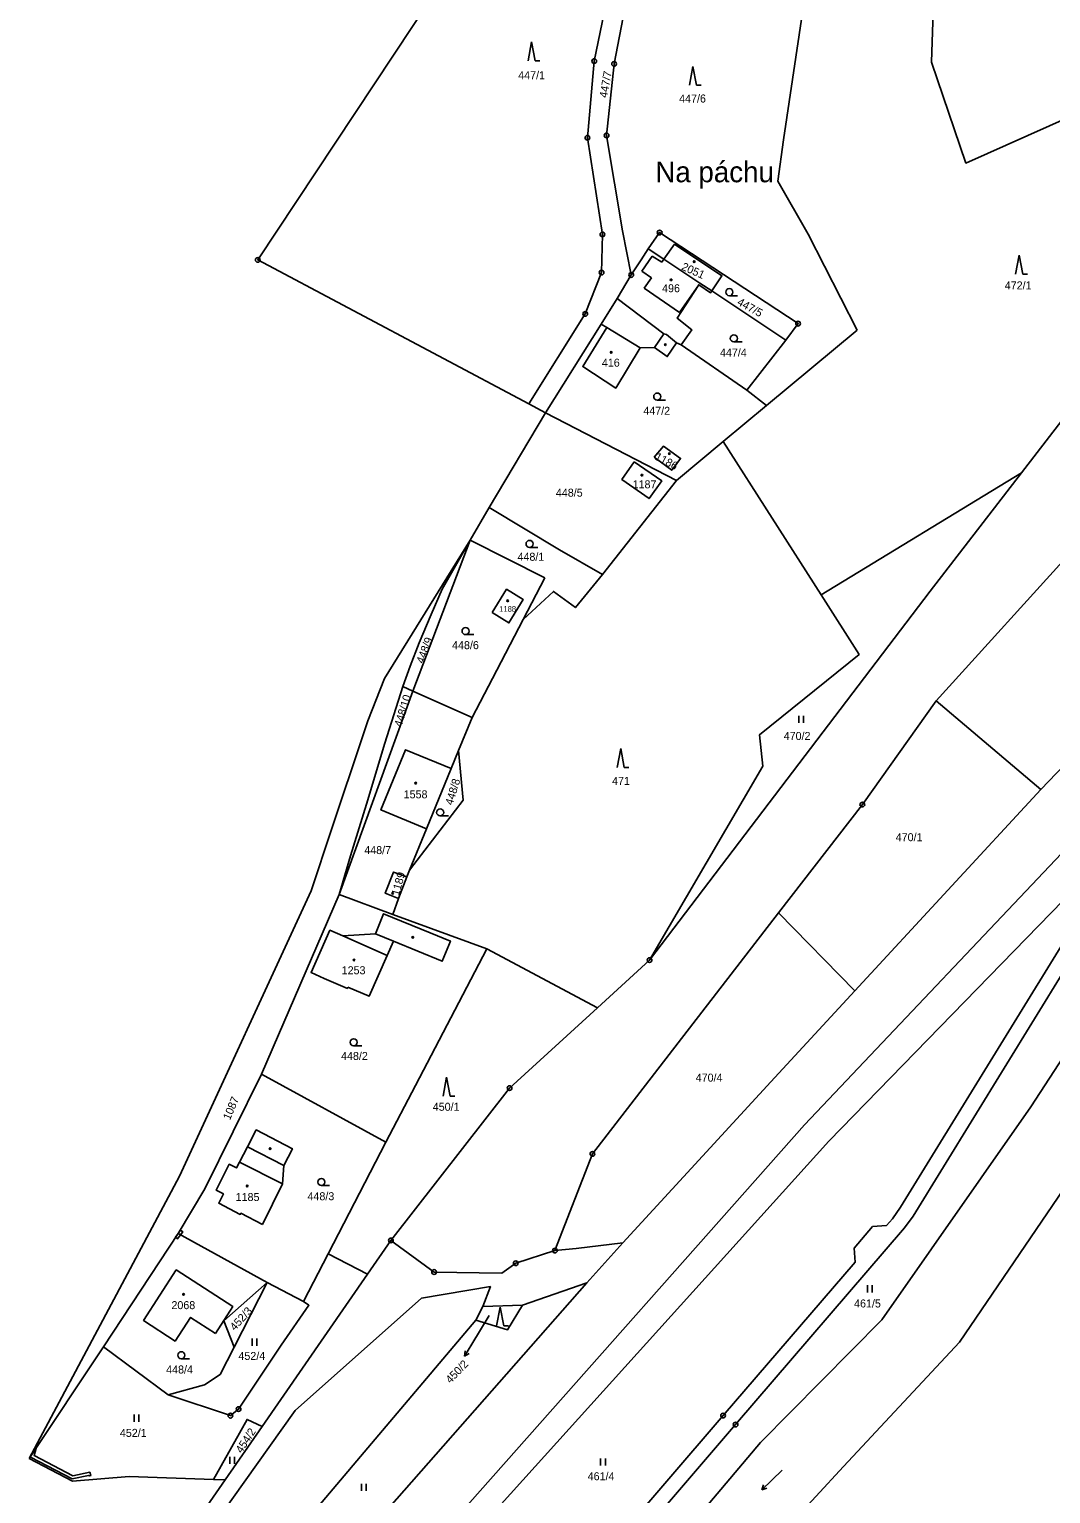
# Model space of a CAD drawing. Extents: x -680203 to -673936, y -1102717 to -1093650.
# Drawn here: x -680059.2 to -679842.2, y -1098861.6 to -1098550.5 of the extents above; entities that cross this region are included whole.
import ezdxf

# ---------------------------------------------------------------- set-up
doc = ezdxf.new("R2010")
doc.units = 0
for name, color, linetype in [('SOxx02xx_Koleje_param další_Popis10', 7, 'Continuous'), ('SOxx02xx_Staničení_Popis10', 7, 'Continuous'), ('SOxxxxxx_Koleje_hlavní_body_Popis10', 7, 'Continuous'), ('SOxxxxxx_Koleje_LN_parametry_Popis10', 7, 'Continuous'), ('SOxxxxxx_Koleje_param další_Popis10', 7, 'Continuous'), ('SOxxxxxx_Osa_bod_P', 7, 'Continuous'), ('SOxxxxxx_Staničení_Popis10', 7, 'Continuous'), ('x_prac', 7, 'Continuous')]:
    doc.layers.add(name, color=color, linetype=linetype)

msp = doc.modelspace()

# ---------------------------------------------------------------- linework, layer by layer
at = {"layer": 'SOxx02xx_Koleje_param další_Popis10'}
for centre, radius in [((-679939.16, -1098557.28), 0.5), ((-679939.16, -1098557.28), 0.0303), ((-679934.93, -1098557.85), 0.5), ((-679934.93, -1098557.85), 0.0303), ((-679940.61, -1098573.55), 0.5), ((-679940.61, -1098573.55), 0.0303), ((-679936.52, -1098573.06), 0.5), ((-679936.52, -1098573.06), 0.0303), ((-679937.43, -1098594.09), 0.5), ((-679925.26, -1098593.69), 0.5), ((-679925.26, -1098593.69), 0.0303), ((-679937.43, -1098594.09), 0.0303), ((-680010.62, -1098599.5), 0.5), ((-680010.62, -1098599.5), 0.0303), ((-679937.61, -1098602.19), 0.5), ((-679937.61, -1098602.19), 0.0303), ((-679931.29, -1098602.71), 0.5), ((-679931.29, -1098602.71), 0.0303), ((-679941.06, -1098610.99), 0.5), ((-679941.06, -1098610.99), 0.0303), ((-679895.86, -1098613.05), 0.5), ((-679895.86, -1098613.05), 0.0303), ((-679882.21, -1098715.24), 0.5), ((-679882.21, -1098715.24), 0.0303), ((-679927.4, -1098748.27), 0.5), ((-679927.4, -1098748.27), 0.0303), ((-679957.14, -1098775.46), 0.5), ((-679957.14, -1098775.46), 0.0303), ((-679939.55, -1098789.46), 0.5), ((-679939.55, -1098789.46), 0.0303), ((-679982.33, -1098807.82), 0.5), ((-679982.33, -1098807.82), 0.0303), ((-679947.5, -1098809.99), 0.5), ((-679947.5, -1098809.99), 0.0303), ((-679973.17, -1098814.54), 0.5), ((-679973.17, -1098814.54), 0.0303), ((-679955.83, -1098812.69), 0.5), ((-679955.83, -1098812.69), 0.0303), ((-680016.42, -1098845.06), 0.5), ((-680016.42, -1098845.06), 0.0303), ((-680014.7, -1098843.65), 0.5), ((-680014.7, -1098843.65), 0.0303), ((-679911.78, -1098845.03), 0.5), ((-679911.78, -1098845.03), 0.0303), ((-679909.13, -1098846.94), 0.5), ((-679909.13, -1098846.94), 0.0303)]:
    msp.add_circle(centre, radius, dxfattribs=at)
at = {"layer": 'SOxx02xx_Staničení_Popis10'}
for p, q in [((-679961.49, -1098823.77), (-679965.13, -1098829.85)), ((-679965.13, -1098829.85), (-679966.68, -1098832.42)), ((-679966.68, -1098832.42), (-679966.59, -1098831.31)), ((-679966.68, -1098832.42), (-679965.73, -1098831.82))]:
    msp.add_line(p, q, dxfattribs=at)
at = {"layer": 'SOxxxxxx_Koleje_hlavní_body_Popis10'}
for p, q in [((-679952.46, -1098553.21), (-679953.21, -1098557.21)), ((-679951.71, -1098557.21), (-679952.46, -1098553.21)), ((-679951.71, -1098557.21), (-679950.71, -1098557.21)), ((-679918.2, -1098558.41), (-679918.95, -1098562.41)), ((-679917.45, -1098562.41), (-679918.2, -1098558.41)), ((-679917.45, -1098562.41), (-679916.45, -1098562.41)), ((-679848.9, -1098598.53), (-679849.65, -1098602.53)), ((-679848.15, -1098602.53), (-679848.9, -1098598.53)), ((-679848.15, -1098602.53), (-679847.15, -1098602.53)), ((-679910.46, -1098607.11), (-679908.71, -1098607.11)), ((-679909.5, -1098616.93), (-679907.75, -1098616.93)), ((-679925.78, -1098629.29), (-679924.03, -1098629.29)), ((-679952.89, -1098660.59), (-679951.14, -1098660.59)), ((-679966.49, -1098679.12), (-679964.74, -1098679.12)), ((-679895.72, -1098697.86), (-679895.72, -1098696.36)), ((-679894.72, -1098697.86), (-679894.72, -1098696.36)), ((-679933.54, -1098703.33), (-679934.29, -1098707.33)), ((-679932.79, -1098707.33), (-679933.54, -1098703.33)), ((-679932.79, -1098707.33), (-679931.79, -1098707.33)), ((-679971.88, -1098717.64), (-679970.13, -1098717.64)), ((-679990.25, -1098766.49), (-679988.5, -1098766.49)), ((-679970.51, -1098773.16), (-679971.26, -1098777.16)), ((-679969.76, -1098777.16), (-679970.51, -1098773.16)), ((-679969.76, -1098777.16), (-679968.76, -1098777.16)), ((-679997.11, -1098796.17), (-679995.36, -1098796.17)), ((-679881.12, -1098818.86), (-679881.12, -1098817.36)), ((-679880.12, -1098818.86), (-679880.12, -1098817.36)), ((-679959.13, -1098822), (-679959.88, -1098826)), ((-679958.38, -1098826), (-679959.13, -1098822)), ((-679958.38, -1098826), (-679957.38, -1098826)), ((-680011.84, -1098830.2), (-680011.84, -1098828.7)), ((-680010.84, -1098830.2), (-680010.84, -1098828.7)), ((-680026.86, -1098832.97), (-680025.11, -1098832.97)), ((-680036.91, -1098846.34), (-680036.91, -1098844.84)), ((-680035.91, -1098846.34), (-680035.91, -1098844.84)), ((-680016.59, -1098855.3), (-680016.59, -1098853.8)), ((-680015.59, -1098855.3), (-680015.59, -1098853.8)), ((-679937.79, -1098855.64), (-679937.79, -1098854.14)), ((-679936.79, -1098855.64), (-679936.79, -1098854.14)), ((-679899.23, -1098856.62), (-679903.55, -1098860.79)), ((-679988.57, -1098861.03), (-679988.57, -1098859.53)), ((-679987.57, -1098861.03), (-679987.57, -1098859.53)), ((-679903.55, -1098860.79), (-679903.19, -1098859.75)), ((-679903.55, -1098860.79), (-679902.49, -1098860.47))]:
    msp.add_line(p, q, dxfattribs=at)
for centre in [(-679910.46, -1098606.36), (-679909.5, -1098616.18), (-679925.78, -1098628.54), (-679952.89, -1098659.84), (-679966.49, -1098678.37), (-679971.88, -1098716.89), (-679990.25, -1098765.74), (-679997.11, -1098795.42), (-680026.86, -1098832.22)]:
    msp.add_circle(centre, 0.75, dxfattribs=at)
at = {"layer": 'SOxxxxxx_Koleje_LN_parametry_Popis10'}
for points in [[(-680028.12, -1098807.17), (-680027.64, -1098807.49), (-680027.01, -1098806.63), (-680027.53, -1098806.34)], [(-680027.01, -1098806.63), (-680026.55, -1098805.99), (-680027.04, -1098805.64), (-680027.53, -1098806.34)], [(-680046.26, -1098857.06), (-680049.91, -1098857.84), (-680058.15, -1098853.55), (-680057.67, -1098851.94), (-680057.28, -1098850.68), (-680058.73, -1098853.39), (-680058.82, -1098853.68), (-680058.87, -1098853.85), (-680050.01, -1098858.46), (-680046.54, -1098857.74), (-680046.37, -1098857.83), (-680046.06, -1098857.8)]]:
    msp.add_lwpolyline(points, close=True, dxfattribs=at)
at = {"layer": 'SOxxxxxx_Koleje_param další_Popis10'}
for centre in [(-679917.92, -1098599.87), (-679922.82, -1098603.74), (-679924.05, -1098617.53), (-679935.55, -1098619.16), (-679923.19, -1098640.67), (-679929.03, -1098645.24), (-679957.54, -1098671.93), (-679977.1, -1098710.67), (-679981.98, -1098734.07), (-679977.69, -1098743.45), (-679990.19, -1098748.26), (-680008, -1098788.33), (-680012.86, -1098796.28), (-680026.39, -1098819.3)]:
    msp.add_circle(centre, 0.175, dxfattribs=at)
at = {"layer": 'SOxxxxxx_Staničení_Popis10'}
for p, q in [((-679926.84, -1098598.71), (-679929.04, -1098601.91)), ((-679924.82, -1098600), (-679926.84, -1098598.71)), ((-679924.36, -1098599.38), (-679924.82, -1098600)), ((-679929.04, -1098601.91), (-679927.01, -1098603.31)), ((-679927.01, -1098603.31), (-679928.55, -1098605.53)), ((-679928.55, -1098605.53), (-679921.01, -1098610.65)), ((-679921.01, -1098610.65), (-679916.96, -1098604.78)), ((-679936.46, -1098613.87), (-679929.37, -1098618.2)), ((-679926.37, -1098618.11), (-679924.37, -1098615.24)), ((-679981.77, -1098744.28), (-679985.61, -1098742.71)), ((-679992.52, -1098743.14), (-679983.11, -1098747.28)), ((-680005.12, -1098791.91), (-680012.83, -1098787.93)), ((-680005.37, -1098795.78), (-680014.51, -1098791.18))]:
    msp.add_line(p, q, dxfattribs=at)
at = {"layer": 'x_prac'}
for p, q in [((-679947.35, -1098504.03), (-680010.62, -1098599.5)), ((-679891.26, -1098522.22), (-679898.99, -1098573.98)), ((-679953.05, -1098630.1), (-680010.62, -1098599.5)), ((-679924.36, -1098599.38), (-679927.69, -1098597.17)), ((-679931.29, -1098602.71), (-679934.28, -1098607.72)), ((-679898.45, -1098616.53), (-679914.19, -1098606.1)), ((-679934.28, -1098607.72), (-679937.68, -1098613.13)), ((-679937.68, -1098613.13), (-679949.53, -1098631.97)), ((-679883.34, -1098614.45), (-679902.56, -1098630.44)), ((-679921.68, -1098617.11), (-679920.72, -1098617.55)), ((-679906.73, -1098627.19), (-679920.72, -1098617.55)), ((-679898.45, -1098616.53), (-679906.73, -1098627.19)), ((-679906.73, -1098627.19), (-679902.56, -1098630.44)), ((-679949.53, -1098631.97), (-679953.05, -1098630.1)), ((-679911.79, -1098638.11), (-679902.56, -1098630.44)), ((-679961.44, -1098652.08), (-679949.53, -1098631.97)), ((-679949.53, -1098631.97), (-679921.69, -1098646.35)), ((-679921.69, -1098646.35), (-679911.79, -1098638.11)), ((-679890.97, -1098670.68), (-679911.79, -1098638.11)), ((-679937.43, -1098666.32), (-679921.69, -1098646.35)), ((-679848.4, -1098644.73), (-679890.97, -1098670.68)), ((-679965.54, -1098659.05), (-679961.44, -1098652.08)), ((-679965.54, -1098659.05), (-679983.71, -1098688.43)), ((-679977.69, -1098691.12), (-679965.54, -1098659.05)), ((-679965.54, -1098659.05), (-679949.62, -1098667.03)), ((-679836.86, -1098660.45), (-679866.52, -1098693.19)), ((-679949.62, -1098667.03), (-679954.23, -1098675.9)), ((-679960.76, -1098688.42), (-679954.23, -1098675.9)), ((-679979.84, -1098690.17), (-679977.69, -1098691.12)), ((-679965.08, -1098696.71), (-679960.76, -1098688.42)), ((-679993.36, -1098734.33), (-679977.69, -1098691.12)), ((-679977.69, -1098691.12), (-679965.08, -1098696.71)), ((-679844.28, -1098711.99), (-679866.52, -1098693.19)), ((-679967.99, -1098703.72), (-679965.08, -1098696.71)), ((-679969.53, -1098707.57), (-679967.99, -1098703.72)), ((-679974.76, -1098720.36), (-679969.53, -1098707.57)), ((-679883.82, -1098754.83), (-679844.28, -1098711.99)), ((-679978.37, -1098729.17), (-679974.76, -1098720.36)), ((-679995.85, -1098723.26), (-679998.38, -1098730.8)), ((-679980.75, -1098735.18), (-679978.94, -1098730.56)), ((-679978.94, -1098730.56), (-679978.37, -1098729.17)), ((-679998.38, -1098730.8), (-679999.31, -1098733.58)), ((-680009.8, -1098772.54), (-679993.36, -1098734.33)), ((-679993.36, -1098734.33), (-679981.92, -1098738.55)), ((-679981.92, -1098738.55), (-679980.75, -1098735.18)), ((-679961.99, -1098745.9), (-679981.92, -1098738.55)), ((-679900, -1098738.26), (-679883.82, -1098754.83)), ((-679938.47, -1098758.39), (-679961.99, -1098745.9)), ((-679927.4, -1098748.27), (-679938.47, -1098758.39)), ((-679983.39, -1098786.97), (-680009.8, -1098772.54)), ((-679995.68, -1098810.7), (-679983.39, -1098786.97)), ((-680043.42, -1098830.44), (-680027.55, -1098806.33)), ((-680027.55, -1098806.33), (-680008.62, -1098816.74)), ((-679987.32, -1098815.03), (-679982.33, -1098807.82)), ((-679940.7, -1098816.85), (-679933.11, -1098808.37)), ((-680000.93, -1098820.83), (-679995.68, -1098810.7)), ((-679995.68, -1098810.7), (-679987.32, -1098815.03)), ((-680027.07, -1098914.87), (-679940.7, -1098816.85)), ((-680008.62, -1098816.74), (-680015.63, -1098830.53)), ((-680009.67, -1098847.35), (-679987.32, -1098815.03)), ((-680008.62, -1098816.74), (-680000.93, -1098820.83)), ((-679940.7, -1098816.85), (-679954.41, -1098821.58)), ((-679962.79, -1098821.87), (-679964.32, -1098824.8)), ((-679954.41, -1098821.58), (-679962.79, -1098821.87)), ((-680043.42, -1098830.44), (-680059.15, -1098854.18)), ((-680043.42, -1098830.44), (-680029.62, -1098840.62)), ((-680018.58, -1098836.32), (-680015.63, -1098830.53)), ((-680017.52, -1098858.7), (-680009.67, -1098847.35)), ((-680059.15, -1098854.18), (-680049.98, -1098859.01)), ((-680049.98, -1098859.01), (-680037.97, -1098857.99)), ((-680037.97, -1098857.99), (-680020.02, -1098858.61)), ((-679899.04, -1098869.74), (-679886.23, -1098855.84)), ((-680029.98, -1098876.52), (-680017.52, -1098858.7)), ((-680017.52, -1098858.7), (-680020.02, -1098858.61))]:
    msp.add_line(p, q, dxfattribs=at)
for points in [[(-679953.05, -1098630.1), (-679941.06, -1098610.99), (-679937.61, -1098602.19), (-679937.43, -1098594.09), (-679940.61, -1098573.55), (-679939.16, -1098557.28), (-679934.11, -1098532.93), (-679922.89, -1098504.95), (-679924.69, -1098489.56)], [(-679916.91, -1098494.61), (-679919.1, -1098504.83), (-679930.39, -1098534.28), (-679934.93, -1098557.85), (-679936.52, -1098573.06), (-679933.13, -1098593.3), (-679931.29, -1098602.71)], [(-679812.14, -1098557.5), (-679860.22, -1098578.95), (-679867.54, -1098557.49), (-679867.14, -1098546.77), (-679880.1, -1098522.31), (-679891.26, -1098522.22)], [(-679898.99, -1098573.98), (-679900.15, -1098582.79), (-679893.75, -1098594.01), (-679883.34, -1098614.45)], [(-679786.54, -1098576.85), (-679821.51, -1098609.83), (-679848.4, -1098644.73)], [(-679927.69, -1098597.17), (-679925.26, -1098593.69), (-679895.86, -1098613.05), (-679898.45, -1098616.53)], [(-679924.36, -1098599.38), (-679922.09, -1098596.18), (-679912.05, -1098602.88), (-679914.19, -1098606.1)], [(-679931.29, -1098602.71), (-679929.19, -1098599.48), (-679927.69, -1098597.17)], [(-679914.19, -1098606.1), (-679916.73, -1098604.42), (-679924.36, -1098599.38)], [(-679920.72, -1098617.55), (-679918.46, -1098614.35), (-679921.57, -1098611.88), (-679916.96, -1098604.78), (-679914.48, -1098606.53), (-679914.19, -1098606.1)], [(-679921.68, -1098617.11), (-679923.82, -1098615.36), (-679924.37, -1098615.24), (-679934.28, -1098607.72)], [(-679937.68, -1098613.13), (-679936.46, -1098613.87), (-679941.59, -1098622.17), (-679934.58, -1098626.73), (-679929.37, -1098618.2), (-679926.37, -1098618.11), (-679923.63, -1098620.06), (-679921.68, -1098617.11)], [(-679926.43, -1098641.43), (-679922.69, -1098644.21), (-679920.83, -1098641.7), (-679924.43, -1098639.05), (-679926.43, -1098641.43)], [(-679930.67, -1098642.4), (-679933.27, -1098646.13), (-679927.5, -1098650.23), (-679924.83, -1098646.46), (-679930.67, -1098642.4)], [(-679844.28, -1098711.99), (-679807.71, -1098673.88), (-679779.58, -1098642.14)], [(-679927.4, -1098748.27), (-679867.79, -1098669.9), (-679848.4, -1098644.73)], [(-679757.33, -1098649.83), (-679768.47, -1098660.13), (-679795.98, -1098687.73), (-679829.02, -1098724.8), (-679889.35, -1098786.74), (-680029.19, -1098941.72), (-680036.63, -1098949.97)], [(-679961.44, -1098652.08), (-679946.53, -1098661.11), (-679937.43, -1098666.32)], [(-680039.19, -1098946.64), (-680032.26, -1098938.81), (-679894.51, -1098783.26), (-679834.78, -1098720.23), (-679800.07, -1098683.98), (-679773.27, -1098656.27)], [(-679979.84, -1098690.17), (-679978.23, -1098685.82), (-679976.32, -1098680.86), (-679973.81, -1098674.81), (-679971.47, -1098669.45), (-679965.54, -1098659.05)], [(-679883.7, -1098812.42), (-679883.91, -1098809.47), (-679880.03, -1098804.89), (-679877.05, -1098804.65), (-679875.83, -1098803.23), (-679874.11, -1098800.79), (-679835.47, -1098737.92), (-679833.66, -1098735.48), (-679831.15, -1098732.35), (-679829.13, -1098730.08), (-679770.54, -1098668.88), (-679759.42, -1098657.35)], [(-679757.03, -1098659.54), (-679770.09, -1098673.13), (-679826.16, -1098731.7), (-679828.5, -1098734.26), (-679830.73, -1098737.03), (-679832.73, -1098739.76), (-679871.39, -1098802.65), (-679873.25, -1098805.18)], [(-679954.23, -1098675.9), (-679947.82, -1098669.93), (-679943.15, -1098673.39), (-679937.43, -1098666.32)], [(-679960.82, -1098674.4), (-679957.26, -1098676.62), (-679954.25, -1098671.66), (-679957.76, -1098669.48), (-679960.82, -1098674.4)], [(-679890.97, -1098670.68), (-679882.89, -1098683.32), (-679904.02, -1098700.39), (-679903.32, -1098707.06), (-679927.4, -1098748.27)], [(-679983.71, -1098688.43), (-679987.21, -1098697.47), (-679995.85, -1098723.26)], [(-679993.36, -1098734.33), (-679990.89, -1098726.14), (-679987.52, -1098715.14), (-679983.64, -1098702.21), (-679979.84, -1098690.17)], [(-679866.52, -1098693.19), (-679882.21, -1098715.24), (-679900, -1098738.26)], [(-679969.53, -1098707.57), (-679979.24, -1098703.59), (-679984.48, -1098716.38), (-679974.76, -1098720.36)], [(-679978.37, -1098729.17), (-679966.99, -1098714.31), (-679967.99, -1098703.72)], [(-679978.94, -1098730.56), (-679981.77, -1098729.57), (-679983.54, -1098734.08), (-679980.75, -1098735.18)], [(-679999.31, -1098733.58), (-680027.22, -1098794.21), (-680059.15, -1098854.18)], [(-679815.91, -1098732.57), (-679846.43, -1098779.44), (-679878.06, -1098824.68), (-679903.84, -1098850.76), (-679947.17, -1098902.09), (-679972.63, -1098944.61), (-679995.42, -1099005.96)], [(-679991.46, -1098754.01), (-679986.98, -1098755.95), (-679983.11, -1098747.28), (-679981.77, -1098744.28), (-679971.44, -1098748.51), (-679969.69, -1098744.24), (-679973.99, -1098742.48), (-679983.91, -1098738.41), (-679985.61, -1098742.71), (-679992.52, -1098743.14), (-679995.31, -1098741.92), (-679999.29, -1098750.94), (-679996.49, -1098752.15), (-679991.58, -1098754.28), (-679991.46, -1098754.01)], [(-679900, -1098738.26), (-679939.55, -1098789.46), (-679947.5, -1098809.99)], [(-679983.39, -1098786.97), (-679977.12, -1098774.88), (-679967.9, -1098757.27), (-679961.99, -1098745.9)], [(-679933.11, -1098808.37), (-679901.66, -1098774.16), (-679883.82, -1098754.83)], [(-679938.47, -1098758.39), (-679957.14, -1098775.46), (-679982.33, -1098807.82)], [(-680009.8, -1098772.54), (-680021.87, -1098796.87), (-680027.55, -1098806.33)], [(-679886.23, -1098855.84), (-679861.56, -1098829.45), (-679837.12, -1098793.52), (-679825.64, -1098775.51)], [(-680009.64, -1098804.42), (-680005.37, -1098795.78), (-680005.12, -1098791.91), (-680003.27, -1098788.35), (-680010.94, -1098784.34), (-680012.83, -1098787.93), (-680014.51, -1098791.18), (-680015.13, -1098792.43), (-680016.67, -1098791.66), (-680019.49, -1098797.15), (-680017.91, -1098797.95), (-680018.91, -1098799.94), (-680014.35, -1098802.31), (-680014.21, -1098802.04), (-680009.64, -1098804.42)], [(-679873.25, -1098805.18), (-679909.13, -1098846.94), (-679965.25, -1098912.41)], [(-679982.33, -1098807.82), (-679973.17, -1098814.54), (-679958.78, -1098814.79), (-679955.83, -1098812.69), (-679947.5, -1098809.99)], [(-679947.5, -1098809.99), (-679943.01, -1098809.53), (-679933.11, -1098808.37)], [(-680019.58, -1098827.61), (-680015.92, -1098821.9), (-680027.92, -1098814.11), (-680034.88, -1098824.83), (-680028.18, -1098829.22), (-680024.9, -1098824.2), (-680019.58, -1098827.61)], [(-679959.66, -1098900.84), (-679911.78, -1098845.03), (-679883.7, -1098812.42)], [(-680042.3, -1098899.68), (-680002.65, -1098843.97), (-679975.82, -1098820.12), (-679961.2, -1098817.62), (-679962.79, -1098821.87)], [(-680008.62, -1098816.74), (-680017.83, -1098824.92), (-680015.63, -1098830.53)], [(-680000.93, -1098820.83), (-679999.76, -1098821.59), (-680005.62, -1098830.1), (-680014.7, -1098843.65), (-680016.42, -1098845.06), (-680029.62, -1098840.62)], [(-679964.32, -1098824.8), (-679957.6, -1098826.85), (-679954.41, -1098821.58)], [(-680034.99, -1098920.07), (-680013.72, -1098889.98), (-680011.96, -1098884.01), (-680000.07, -1098867.08), (-679964.32, -1098824.8)], [(-680029.62, -1098840.62), (-680021.91, -1098838.48), (-680018.58, -1098836.32)], [(-680020.02, -1098858.61), (-680012.89, -1098845.85), (-680009.67, -1098847.35)]]:
    msp.add_lwpolyline(points, dxfattribs=at)

# ---------------------------------------------------------------- texts
at = {"layer": 'SOxx02xx_Staničení_Popis10'}
msp.add_text('Na páchu', height=4.4, dxfattribs=at).set_placement((-679926.18, -1098583.01))
at = {"layer": 'SOxxxxxx_Osa_bod_P'}
for s, height, p in [('447/1', 1.7, (-679955.3, -1098561.12)), ('447/6', 1.7, (-679921.12, -1098566.07)), ('496', 1.7, (-679924.74, -1098606.38)), ('472/1', 1.7, (-679851.96, -1098605.77)), ('447/4', 1.7, (-679912.45, -1098620.05)), ('416', 1.7, (-679937.53, -1098622.19)), ('447/2', 1.7, (-679928.73, -1098632.42)), ('1187', 1.7, (-679931, -1098648.04)), ('448/5', 1.7, (-679947.3, -1098649.81)), ('448/1', 1.7, (-679955.45, -1098663.43)), ('1188', 1.2, (-679959.33, -1098674.27)), ('448/6', 1.7, (-679969.35, -1098682.21)), ('470/2', 1.7, (-679898.91, -1098701.5)), ('471', 1.7, (-679935.36, -1098711.04)), ('1558', 1.7, (-679979.63, -1098713.9)), ('470/1', 1.7, (-679875.12, -1098723.01)), ('448/7', 1.7, (-679988, -1098725.75)), ('1253', 1.7, (-679992.8, -1098751.28)), ('448/2', 1.7, (-679992.93, -1098769.49)), ('470/4', 1.7, (-679917.6, -1098774.09)), ('450/1', 1.7, (-679973.45, -1098780.28)), ('1185', 1.7, (-680015.32, -1098799.46)), ('448/3', 1.7, (-680000.06, -1098799.29)), ('2068', 1.7, (-680028.96, -1098822.43)), ('461/5', 1.7, (-679883.96, -1098822.07)), ('452/4', 1.7, (-680014.73, -1098833.22)), ('448/4', 1.7, (-680030.08, -1098836.1)), ('452/1', 1.7, (-680039.91, -1098849.57)), ('461/4', 1.7, (-679940.55, -1098858.78))]:
    msp.add_text(s, height=height, dxfattribs=at).set_placement(p)
for s, rotation, p in [('447/7', 80, (-679936.42, -1098565.16)), ('2051', 336, (-679920.78, -1098601.53)), ('447/5', 331, (-679908.95, -1098608.95)), ('1186', 332, (-679926.43, -1098641.83)), ('448/9', 69, (-679975.45, -1098685.41)), ('448/10', 73, (-679980.07, -1098698.85)), ('448/8', 73, (-679969.24, -1098715.47)), ('1189', 74, (-679980.65, -1098734.71)), ('1087', 67, (-680016.53, -1098782.39)), ('452/3', 48, (-680015.47, -1098827.14)), ('450/2', 46, (-679969.7, -1098838.34)), ('454/2', 57, (-680014.04, -1098853.18))]:
    msp.add_text(s, height=1.7, rotation=rotation, dxfattribs=at).set_placement(p)

doc.saveas('drawing.dxf')
